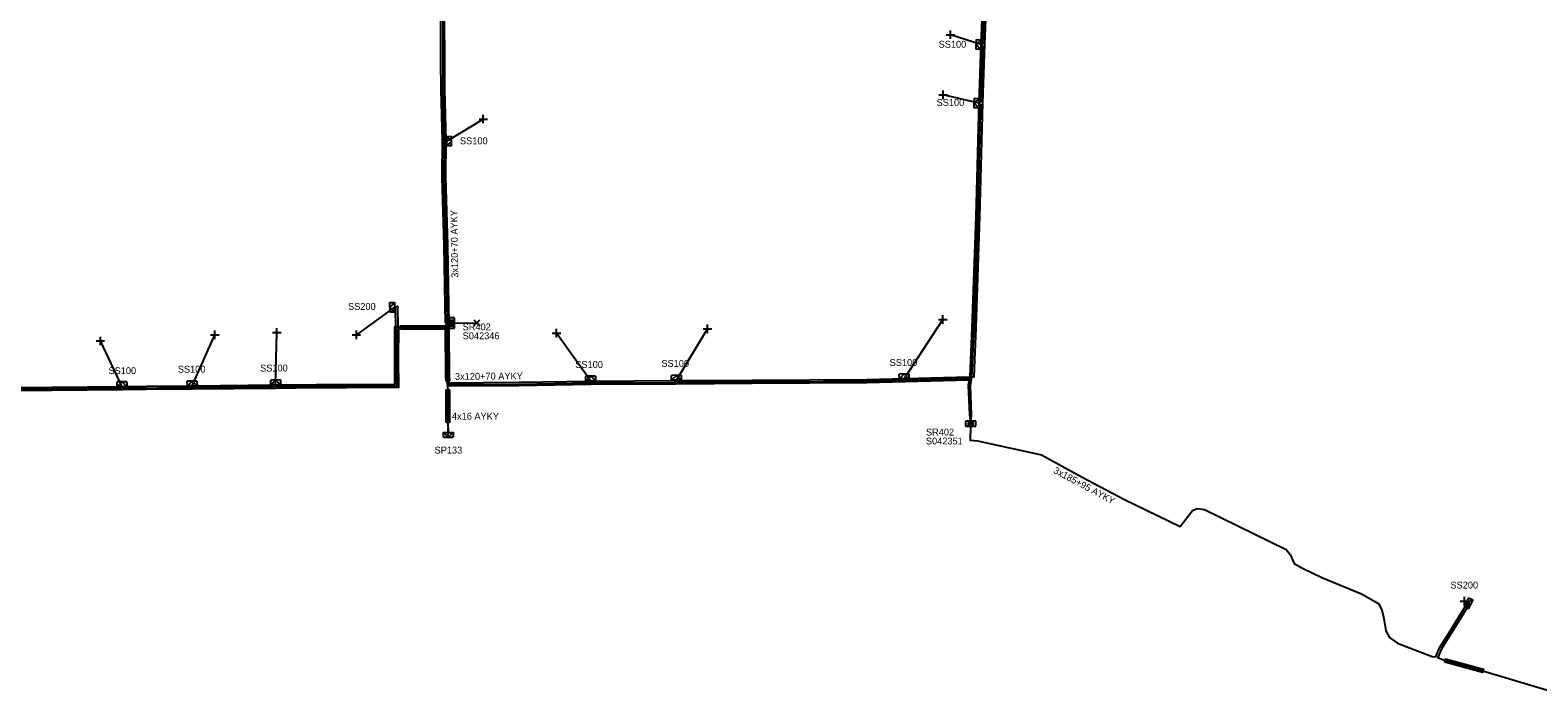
# Model space of a CAD drawing. Extents: x -748492 to -735633, y -1146251 to -1139940.
# Drawn here: x -736631.8 to -736412.8, y -1144730 to -1144633.7 of the extents above; entities that cross this region are included whole.
import ezdxf

# ---------------------------------------------------------------- set-up
doc = ezdxf.new("R2010")
doc.units = 0
for name, color, linetype in [('Vrstva 1', 7, 'Continuous'), ('Vrstva 20', 7, 'Continuous'), ('Vrstva 28', 7, 'Continuous'), ('Vrstva 29', 7, 'Continuous'), ('Vrstva 30', 7, 'Continuous'), ('Vrstva 31', 7, 'Continuous'), ('Vrstva 33', 7, 'Continuous'), ('Vrstva 34', 7, 'Continuous'), ('Vrstva 5', 7, 'Continuous'), ('Vrstva 52', 7, 'Continuous'), ('Vrstva 54', 7, 'Continuous'), ('Vrstva 59', 7, 'Continuous'), ('Vrstva 6', 7, 'Continuous'), ('Vrstva 8', 7, 'Continuous'), ('Vrstva 9', 7, 'Continuous')]:
    doc.layers.add(name, color=color, linetype=linetype)

# ---------------------------------------------------------------- blocks, each defined once
blk = doc.blocks.new('NN800')
at = {"layer": 'Vrstva 1'}
for points in [[(-0.44, 0.44), (0.44, -0.44)], [(-0.44, -0.44), (0.44, 0.44)]]:
    blk.add_lwpolyline(points, dxfattribs=at)
blk = doc.blocks.new('NN620')
at = {"layer": 'Vrstva 8'}
for points in [[(0.75, 0), (-0.75, 0)], [(-0.75, 0), (-0.75, -0.75)], [(0.75, -0.75), (0.75, 0)], [(-0.75, -0.75), (0.75, -0.75)], [(0.37, -0.18), (-0.38, -0.18)], [(-0.38, -0.18), (-0.38, -0.56)], [(-0.38, -0.56), (0.37, -0.56)], [(0.32, -0.23), (-0.33, -0.23)], [(-0.33, -0.23), (-0.33, -0.51)], [(-0.33, -0.51), (0.32, -0.51)], [(0.27, -0.27), (-0.28, -0.27)], [(-0.28, -0.27), (-0.28, -0.46)], [(-0.28, -0.46), (0.27, -0.46)], [(0.23, -0.32), (-0.23, -0.32)], [(-0.23, -0.32), (-0.23, -0.42)], [(-0.23, -0.42), (0.23, -0.42)], [(-0.19, -0.37), (0.19, -0.37)], [(0.23, -0.42), (0.23, -0.32)], [(0.27, -0.46), (0.27, -0.27)], [(0.32, -0.51), (0.32, -0.23)], [(0.37, -0.56), (0.37, -0.18)]]:
    blk.add_lwpolyline(points, dxfattribs=at)
blk = doc.blocks.new('NN630')
at = {"layer": 'Vrstva 9'}
for points in [[(0, -0.7), (-0.7, 0)], [(-0.7, -0.7), (-0.7, 0), (0.7, 0), (0.7, -0.7)], [(-0.7, -0.7), (0.7, -0.7)], [(0, -0.7), (0.7, 0)]]:
    blk.add_lwpolyline(points, dxfattribs=at)

msp = doc.modelspace()

# ---------------------------------------------------------------- linework, layer by layer
at = {"layer": 'Vrstva 20'}
for points in [[(-736492.49, -1144618.47), (-736493.18, -1144635.82), (-736493.48, -1144644.32), (-736493.9, -1144660.8), (-736494.46, -1144676.93), (-736494.76, -1144684.14), (-736495.26, -1144684.11), (-736494.96, -1144676.91), (-736494.4, -1144660.78), (-736493.98, -1144644.3), (-736493.68, -1144635.8), (-736492.99, -1144618.45)], [(-736633.82, -1144685.63), (-736628.66, -1144685.59), (-736618.44, -1144685.49), (-736614.94, -1144685.44), (-736608.29, -1144685.38), (-736596.13, -1144685.27), (-736590.34, -1144685.2), (-736585.81, -1144685.21), (-736578.83, -1144685.14), (-736578.85, -1144681.51), (-736578.83, -1144676.85), (-736578.33, -1144676.85), (-736578.35, -1144681.51), (-736578.33, -1144685.64), (-736585.81, -1144685.71), (-736590.34, -1144685.7), (-736596.13, -1144685.77), (-736608.29, -1144685.88), (-736614.93, -1144685.94), (-736618.44, -1144685.99), (-736628.66, -1144686.09), (-736633.8, -1144686.13)]]:
    msp.add_lwpolyline(points, dxfattribs=at)
for points in [[(-736571.01, -1144676.23), (-736571.51, -1144676.24), (-736571.56, -1144673.67), (-736571.69, -1144665.01), (-736572, -1144655.1), (-736571.94, -1144649.78), (-736572.12, -1144642.33), (-736572.16, -1144638.28), (-736572.17, -1144631.88), (-736572.25, -1144622.01), (-736572.27, -1144620.39), (-736571.77, -1144620.39), (-736571.75, -1144622.01), (-736571.67, -1144631.88), (-736571.66, -1144638.28), (-736571.62, -1144642.32), (-736571.44, -1144649.77), (-736571.5, -1144655.1), (-736571.19, -1144664.99), (-736571.06, -1144673.66)], [(-736578.04, -1144677.17), (-736578.04, -1144676.67), (-736571.24, -1144676.65), (-736571.24, -1144677.15)], [(-736570.92, -1144684.66), (-736571.42, -1144684.68), (-736571.44, -1144684.09), (-736571.49, -1144676.9), (-736570.99, -1144676.9), (-736570.94, -1144684.08)], [(-736495.42, -1144684.6), (-736510.3, -1144684.96), (-736526.92, -1144685.07), (-736537.99, -1144685.14), (-736550.36, -1144685.2), (-736560.84, -1144685.39), (-736571.09, -1144685.46), (-736571.09, -1144684.96), (-736560.85, -1144684.89), (-736550.37, -1144684.7), (-736537.99, -1144684.64), (-736526.92, -1144684.57), (-736510.3, -1144684.46), (-736495.44, -1144684.1)], [(-736571.4, -1144690.71), (-736571.39, -1144685.99), (-736570.89, -1144685.99), (-736570.9, -1144690.71)], [(-736426.33, -1144725.55), (-736426.2, -1144725.07), (-736420.71, -1144726.55), (-736420.84, -1144727.03)]]:
    msp.add_lwpolyline(points, close=True, dxfattribs=at)
at = {"layer": 'Vrstva 5'}
for points in [[(-736571.7, -1144619.77), (-736571.9, -1144619.91), (-736572, -1144622.01), (-736571.92, -1144631.71), (-736571.61, -1144631.87), (-736571.9, -1144632.1), (-736571.87, -1144642.33), (-736571.69, -1144649.78), (-736571.31, -1144649.85), (-736571.67, -1144650.05), (-736571.75, -1144655.1), (-736571.44, -1144665), (-736571.38, -1144668.22), (-736571.26, -1144675.96), (-736571.08, -1144676.16)], [(-736495.14, -1144690.4), (-736495.09, -1144689.6), (-736495.24, -1144685.33), (-736495.01, -1144684.13), (-736494.71, -1144676.92), (-736494.15, -1144660.79), (-736493.82, -1144647.54), (-736493.74, -1144644.51), (-736494.01, -1144644.33), (-736493.72, -1144644.12), (-736493.43, -1144636.05), (-736493.72, -1144635.82), (-736493.42, -1144635.66), (-736493.06, -1144626.62)], [(-736633.81, -1144685.88), (-736618.62, -1144685.74), (-736618.48, -1144685.53), (-736618.27, -1144685.74), (-736608.46, -1144685.63), (-736608.29, -1144685.41), (-736608.12, -1144685.63), (-736596.29, -1144685.52), (-736596.17, -1144685.25), (-736595.98, -1144685.52), (-736578.58, -1144685.39), (-736578.58, -1144677.27), (-736578.73, -1144676.85), (-736578.77, -1144674.14), (-736578.9, -1144673.99), (-736578.47, -1144673.84), (-736578.43, -1144676.85), (-736578.04, -1144676.92), (-736571.49, -1144676.9), (-736571.26, -1144676.24), (-736571.08, -1144676.29)], [(-736571.04, -1144677.17), (-736571.09, -1144677.71), (-736571.04, -1144684.09), (-736570.94, -1144685.19), (-736569.09, -1144685.21), (-736560.85, -1144685.14), (-736550.48, -1144684.95), (-736550.39, -1144684.7), (-736550.21, -1144684.96), (-736545.34, -1144684.97), (-736538.13, -1144684.9), (-736537.95, -1144684.58), (-736537.83, -1144684.88), (-736526.92, -1144684.82), (-736522.99, -1144684.8), (-736510.3, -1144684.71), (-736505.01, -1144684.57), (-736504.86, -1144684.38), (-736504.72, -1144684.57), (-736495.43, -1144684.35), (-736495.45, -1144684.83), (-736495.54, -1144685.31), (-736495.39, -1144689.62), (-736495.27, -1144690.4)], [(-736495.22, -1144691.41), (-736495.27, -1144693.28), (-736494.21, -1144693.38), (-736484.91, -1144695.43), (-736478.99, -1144698.66), (-736472.85, -1144701.9), (-736464.77, -1144705.86), (-736462.95, -1144703.5), (-736462.3, -1144703.24), (-736461.25, -1144703.37), (-736449.39, -1144709.18), (-736448.78, -1144709.91), (-736448.19, -1144711.2), (-736447.01, -1144711.89), (-736444.19, -1144713.26), (-736438.44, -1144715.6), (-736435.93, -1144717.04), (-736435.46, -1144717.95), (-736435.2, -1144719.2), (-736434.9, -1144721), (-736434.36, -1144721.96), (-736433.21, -1144722.78), (-736428.16, -1144724.75), (-736427.64, -1144724.8), (-736427.08, -1144723.46), (-736425.75, -1144721.35), (-736422.91, -1144716.79), (-736422.57, -1144717.13), (-736422.8, -1144717.19), (-736426.82, -1144723.6), (-736427.34, -1144724.88), (-736426.27, -1144725.31), (-736420.78, -1144726.79), (-736410.08, -1144730.01)]]:
    msp.add_lwpolyline(points, dxfattribs=at)
at = {"layer": 'Vrstva 52'}
msp.add_lwpolyline([(-736571.08, -1144676.42), (-736571.39, -1144677.55), (-736571.32, -1144684.68), (-736571.14, -1144685.99), (-736571.15, -1144690.71), (-736571.09, -1144692.17)], dxfattribs=at)
at = {"layer": 'Vrstva 59'}
for points in [[(-736493.72, -1144635.82), (-736498.13, -1144634.38)], [(-736494.01, -1144644.33), (-736499.19, -1144643.13)], [(-736571.31, -1144649.85), (-736566, -1144646.63)], [(-736578.9, -1144673.99), (-736584.44, -1144678)], [(-736570.07, -1144676.28), (-736566.95, -1144676.26)], [(-736504.86, -1144684.38), (-736499.25, -1144675.75)], [(-736618.48, -1144685.53), (-736621.63, -1144678.88)], [(-736608.29, -1144685.41), (-736605, -1144678)], [(-736596.17, -1144685.25), (-736596, -1144677.63)], [(-736550.39, -1144684.7), (-736555.38, -1144677.75)], [(-736537.95, -1144684.58), (-736533.44, -1144677.13)], [(-736422.57, -1144717.13), (-736423.47, -1144716.7)]]:
    msp.add_lwpolyline(points, dxfattribs=at)

# ---------------------------------------------------------------- block references
at = {"layer": 'Vrstva 28'}
for p, rotation in [((-736570.95, -1144676.29), 90.36964447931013), ((-736495.2, -1144690.53), 0.3308915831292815)]:
    msp.add_blockref('NN620', p, dxfattribs=dict(at, rotation=rotation))
at = {"layer": 'Vrstva 31'}
for p, rotation in [((-736493.72, -1144635.82), -91.98819166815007), ((-736494.01, -1144644.33), -92.04071112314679), ((-736571.31, -1144649.85), 90.9158416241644), ((-736578.9, -1144673.99), -89.45692783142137), ((-736504.86, -1144684.38), -178.86498615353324), ((-736618.48, -1144685.53), -179.3501695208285), ((-736608.29, -1144685.41), -179.19820278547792), ((-736596.17, -1144685.25), -179.32535269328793), ((-736550.39, -1144684.7), -179.73100826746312), ((-736537.95, -1144684.58), -179.48522767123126), ((-736571.09, -1144692.17), -0.22361945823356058), ((-736422.57, -1144717.13), -115.43621673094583)]:
    msp.add_blockref('NN630', p, dxfattribs=dict(at, rotation=rotation))
at = {"layer": 'Vrstva 34'}
for p, rotation in [((-736498.13, -1144634.38), 45), ((-736499.19, -1144643.13), 44.99999995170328), ((-736566, -1144646.63), 45), ((-736596, -1144677.63), 45), ((-736533.44, -1144677.13), 44.99999995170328), ((-736499.25, -1144675.75), 45), ((-736621.63, -1144678.88), 45), ((-736605, -1144678), 45), ((-736584.44, -1144678), 44.99999995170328), ((-736555.38, -1144677.75), 45), ((-736571.09, -1144692.17), 45), ((-736423.47, -1144716.7), 45.00000009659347)]:
    msp.add_blockref('NN800', p, dxfattribs=dict(at, rotation=rotation))
msp.add_blockref('NN800', (-736566.95, -1144676.26), dxfattribs=at)

# ---------------------------------------------------------------- texts
at = {"layer": 'Vrstva 29'}
for s, p in [('S042346', (-736569, -1144678.63)), ('S042351', (-736501.7, -1144693.92))]:
    msp.add_text(s, height=1, dxfattribs=at).set_placement(p)
at = {"layer": 'Vrstva 30'}
for p in [(-736569, -1144677.33), (-736501.7, -1144692.62)]:
    msp.add_text('SR402', height=1, dxfattribs=at).set_placement(p)
at = {"layer": 'Vrstva 33'}
for s, p in [('SS100', (-736499.86, -1144636.27)), ('SS100', (-736500.15, -1144644.73)), ('SS100', (-736569.39, -1144650.3)), ('SS200', (-736585.65, -1144674.36)), ('SS100', (-736506.97, -1144682.51)), ('SS100', (-736620.45, -1144683.7)), ('SS100', (-736610.38, -1144683.48)), ('SS100', (-736598.43, -1144683.32)), ('SS100', (-736552.64, -1144682.8)), ('SS100', (-736540.13, -1144682.64)), ('SP133', (-736573.08, -1144695.24)), ('SS200', (-736425.5, -1144714.85))]:
    msp.add_text(s, height=1, dxfattribs=at).set_placement(p)
at = {"layer": 'Vrstva 54'}
msp.add_text('4x16 AYKY', height=1, rotation=359.879, dxfattribs=at).set_placement((-736570.56, -1144690.3))
at = {"layer": 'Vrstva 6'}
for s, rotation, p in [('3x120+70 AYKY', 90.86, (-736569.63, -1144669.7)), ('3x120+70 AYKY', 0.487, (-736570.11, -1144684.54)), ('3x185+95 AYKY', 331.787, (-736483.27, -1144698))]:
    msp.add_text(s, height=1, rotation=rotation, dxfattribs=at).set_placement(p)

doc.saveas('drawing.dxf')
